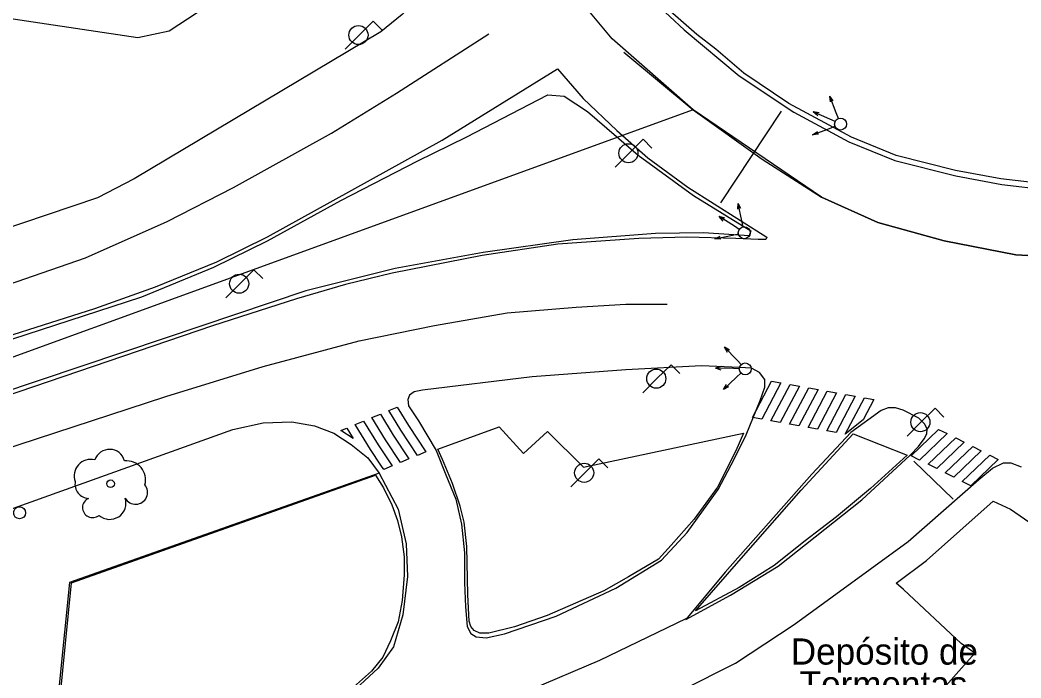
# Model space of a CAD drawing. Extents: x 282771 to 285132, y 4823109 to 4825496.
# Drawn here: x 283570.4 to 283637.2, y 4824155.4 to 4824199.4 of the extents above; entities that cross this region are included whole.
import ezdxf

# ---------------------------------------------------------------- set-up
doc = ezdxf.new("R2010")
doc.units = 0
for name, color, linetype in [('ACERA-BORDILLO', 7, 'Continuous'), ('ACERA-INTERIOR', 7, 'Continuous'), ('ARBOL', 7, 'Continuous'), ('BORDILLO', 7, 'Continuous'), ('CALLE-EJE', 7, 'Continuous'), ('FAROLA', 7, 'Continuous'), ('PASO-PEATONES', 7, 'Continuous'), ('SEMAFORO', 7, 'Continuous'), ('SENAL-VIARIA', 7, 'Continuous'), ('TXT-EDIFICIOS', 7, 'Continuous'), ('ZONA-VERDE', 7, 'Continuous')]:
    doc.layers.add(name, color=color, linetype=linetype)

msp = doc.modelspace()

# ---------------------------------------------------------------- linework, layer by layer
at = {"layer": 'ACERA-BORDILLO'}
for points in [[(283374.187, 4824226.536), (283555.674, 4824199.16), (283557.751, 4824201.29), (283578.283, 4824198.192), (283580.373, 4824198.642), (283597.161, 4824209.67), (283597.959, 4824203.844), (283597.965, 4824203.302), (283597.873, 4824202.732), (283597.6, 4824201.866), (283597.03, 4824200.885), (283595.914, 4824199.722), (283594.489, 4824198.577), (283578.033, 4824188.752), (283575.593, 4824187.492), (283555.424, 4824180.683), (283529.014, 4824171.443), (283491.581, 4824157.904), (283488.412, 4824160.306), (283476.414, 4824155.967), (283475.409, 4824152.055), (283330.856, 4824099.773)], [(283460.943, 4824127.656), (283584.613, 4824172.043), (283586.622, 4824172.486), (283588.537, 4824172.553), (283590.051, 4824172.285), (283591.343, 4824171.795), (283592.501, 4824171.038), (283593.615, 4824170.146), (283594.372, 4824169.121), (283595.633, 4824166.719), (283596.168, 4824164.4), (283596.257, 4824162.214), (283595.945, 4824159.672), (283595.321, 4824157.531), (283594.296, 4824156.104), (283592.201, 4824154.142)], [(283576.849, 4824032.789), (283587.111, 4824128.215), (283582.349, 4824128.714), (283582.706, 4824131.747), (283583.063, 4824134.645), (283583.821, 4824137.232), (283585.024, 4824139.239), (283586.584, 4824141.246), (283588.741, 4824143.381), (283594.933, 4824147.3), (283599.354, 4824149.023), (283607.191, 4824151.697), (283614.562, 4824154.638), (283618.137, 4824156.427), (283622.055, 4824159.012), (283629.639, 4824164.546), (283634.358, 4824168.686), (283635.271, 4824169.448), (283636.007, 4824169.805), (283636.498, 4824169.805), (283637.19, 4824169.537)]]:
    msp.add_lwpolyline(points, dxfattribs=at)
at = {"layer": 'ACERA-INTERIOR'}
msp.add_lwpolyline([(283594.372, 4824169.121), (283573.727, 4824161.813), (283571.324, 4824137.943), (283570.49, 4824130.146)], dxfattribs=at)
at = {"layer": 'ARBOL'}
msp.add_circle((283576.458, 4824168.41), 0.255, dxfattribs=at)
for centre, radius, start, end in [((283576.388, 4824169.67), 1.038, 15.64228, 161.38435), ((283575.128, 4824168.94), 1.097, 75.4318, 200.55608), ((283577.518, 4824168.67), 1.272, 345.03273, 95.79925), ((283575.018, 4824168.37), 0.935, 168.59898, 268.13236), ((283578.128, 4824167.84), 0.797, 208.96247, 38.99103), ((283575.258, 4824166.82), 0.672, 113.73672, 309.4725), ((283576.398, 4824167.12), 1.086, 228.95447, 17.92796)]:
    msp.add_arc(centre, radius, start, end, dxfattribs=at)
at = {"layer": 'BORDILLO'}
for points in [[(283612.799, 4824200.479), (283614.718, 4824198.705), (283618.372, 4824195.633), (283622.026, 4824193.206), (283625.682, 4824191.243), (283628.76, 4824189.993), (283632.819, 4824188.967), (283635.898, 4824188.386), (283638.931, 4824188.029)], [(283566.025, 4824177.124), (283575.402, 4824180.108), (283579.46, 4824181.56), (283583.544, 4824183.226), (283586.929, 4824184.893), (283591.309, 4824187.312), (283598.563, 4824191.344), (283606.256, 4824196.096), (283607.983, 4824194.133), (283610.225, 4824191.998), (283612.297, 4824190.155), (283614.954, 4824188.204), (283620.22, 4824184.859), (283620.158, 4824184.721), (283619.636, 4824184.721), (283618.163, 4824184.783), (283614.892, 4824184.875), (283611.683, 4824184.783), (283606.279, 4824184.399), (283601.239, 4824183.638), (283595.236, 4824182.471), (283592.134, 4824181.703), (283588.852, 4824180.749), (283583.263, 4824178.948), (283567.309, 4824173.528)], [(283598.179, 4824170.637), (283598.813, 4824169.003), (283599.482, 4824167.375), (283599.861, 4824165.724), (283600.061, 4824163.806), (283600.061, 4824161.798), (283600.12, 4824160.192), (283600.227, 4824158.886), (283600.473, 4824158.425), (283600.842, 4824158.195), (283601.502, 4824158.133), (283602.73, 4824158.395), (283606.169, 4824159.577), (283610.146, 4824161.451), (283613.195, 4824163.315), (283614.912, 4824165.167), (283616.986, 4824168.022), (283618.056, 4824170.097), (283618.839, 4824171.679), (283619.775, 4824173.968), (283620.098, 4824174.859), (283620.098, 4824175.366), (283619.745, 4824175.826), (283619.207, 4824176.134), (283618.394, 4824176.172), (283615.855, 4824176.283), (283610.822, 4824176.016), (283604.563, 4824175.548), (283597.249, 4824174.659), (283596.714, 4824174.544), (283596.398, 4824174.316), (283596.275, 4824174.035), (283596.328, 4824173.623), (283596.986, 4824172.605), (283598.179, 4824170.637)], [(283625.821, 4824171.828), (283623.218, 4824169.059), (283617.443, 4824162.501), (283614.811, 4824159.356), (283617.799, 4824160.985), (283620.988, 4824162.903), (283626.563, 4824167.342), (283629.775, 4824170.323), (283630.343, 4824170.903), (283630.722, 4824171.404), (283630.889, 4824171.75), (283630.911, 4824172.073), (283630.733, 4824172.419), (283630.365, 4824172.787), (283629.307, 4824173.322), (283628.795, 4824173.478), (283628.316, 4824173.489), (283627.859, 4824173.299), (283625.821, 4824171.828)]]:
    msp.add_lwpolyline(points, dxfattribs=at)
at = {"layer": 'CALLE-EJE'}
for points in [[(283615.3, 4824193.37), (283609.912, 4824198.103), (283606.452, 4824202.267), (283603.907, 4824206.785), (283602.045, 4824214.536)], [(283615.3, 4824193.37), (283455.085, 4824135.083)], [(283651.788, 4824184.997), (283649.108, 4824184.197), (283645.252, 4824183.68), (283640.456, 4824183.492), (283636.836, 4824183.68), (283632.04, 4824184.621), (283627.62, 4824185.844), (283623.858, 4824187.537), (283615.3, 4824193.37)]]:
    msp.add_lwpolyline(points, dxfattribs=at)
at = {"layer": 'FAROLA'}
for p, q in [((283593.968, 4824199.289), (283593.028, 4824198.359)), ((283594.558, 4824198.699), (283593.968, 4824199.289)), ((283593.028, 4824198.359), (283592.098, 4824197.419)), ((283611.973, 4824191.402), (283611.033, 4824190.472)), ((283612.563, 4824190.812), (283611.973, 4824191.402)), ((283611.033, 4824190.472), (283610.103, 4824189.532)), ((283586.013, 4824182.693), (283585.073, 4824181.763)), ((283586.603, 4824182.103), (283586.013, 4824182.693)), ((283585.073, 4824181.763), (283584.143, 4824180.823)), ((283613.832, 4824176.356), (283612.892, 4824175.426)), ((283614.422, 4824175.766), (283613.832, 4824176.356)), ((283612.892, 4824175.426), (283611.962, 4824174.486)), ((283631.443, 4824173.453), (283630.503, 4824172.523)), ((283632.033, 4824172.863), (283631.443, 4824173.453)), ((283630.503, 4824172.523), (283629.573, 4824171.583)), ((283609.023, 4824170.073), (283608.083, 4824169.143)), ((283609.613, 4824169.483), (283609.023, 4824170.073)), ((283608.083, 4824169.143), (283607.153, 4824168.203))]:
    msp.add_line(p, q, dxfattribs=at)
for centre in [(283592.988, 4824198.359), (283610.993, 4824190.472), (283585.033, 4824181.763), (283612.852, 4824175.426), (283630.463, 4824172.523), (283608.043, 4824169.143)]:
    msp.add_circle(centre, 0.637, dxfattribs=at)
at = {"layer": 'PASO-PEATONES'}
for points in [[(283619.879, 4824172.717), (283619.259, 4824172.827), (283620.539, 4824175.258), (283621.159, 4824175.148)], [(283621.119, 4824172.496), (283620.499, 4824172.606), (283621.777, 4824175.036), (283622.399, 4824174.927)], [(283622.359, 4824172.275), (283621.739, 4824172.385), (283623.017, 4824174.815), (283623.638, 4824174.706)], [(283623.599, 4824172.054), (283622.979, 4824172.164), (283624.257, 4824174.594), (283624.878, 4824174.485)], [(283624.838, 4824171.833), (283624.218, 4824171.943), (283625.496, 4824174.373), (283626.118, 4824174.264)], [(283626.644, 4824172.684), (283625.458, 4824171.722), (283626.736, 4824174.154), (283627.357, 4824174.043)], [(283595.813, 4824171.981), (283595.011, 4824173.295), (283595.571, 4824173.529), (283596.32, 4824172.303), (283597.485, 4824170.543), (283596.922, 4824170.307)], [(283594.801, 4824171.336), (283593.891, 4824172.826), (283594.451, 4824173.06), (283595.307, 4824171.659), (283596.358, 4824170.072), (283595.794, 4824169.836)], [(283593.788, 4824170.692), (283592.771, 4824172.357), (283593.331, 4824172.592), (283594.294, 4824171.014), (283595.231, 4824169.6), (283594.685, 4824169.371), (283594.475, 4824169.655)], [(283592.636, 4824171.427), (283591.822, 4824171.96), (283592.211, 4824172.123)], [(283630.415, 4824169.996), (283629.847, 4824170.282), (283631.683, 4824172.042), (283632.251, 4824171.755)], [(283631.551, 4824169.422), (283630.983, 4824169.709), (283632.819, 4824171.469), (283633.387, 4824171.182)], [(283632.687, 4824168.849), (283632.119, 4824169.136), (283633.955, 4824170.896), (283634.523, 4824170.609)], [(283633.824, 4824168.276), (283633.255, 4824168.563), (283635.091, 4824170.323), (283635.66, 4824170.036)]]:
    msp.add_lwpolyline(points, close=True, dxfattribs=at)
at = {"layer": 'SEMAFORO'}
for p, q in [((283624.853, 4824193.166), (283624.42, 4824194.285)), ((283624.463, 4824193.895), (283624.42, 4824194.285)), ((283624.65, 4824193.967), (283624.42, 4824194.285)), ((283624.417, 4824192.74), (283623.318, 4824193.226)), ((283623.621, 4824192.968), (283623.318, 4824193.226)), ((283623.713, 4824193.175), (283623.318, 4824193.226)), ((283624.997, 4824192.793), (283624.853, 4824193.166)), ((283624.395, 4824192.131), (283624.768, 4824192.276)), ((283624.779, 4824192.58), (283624.417, 4824192.74)), ((283623.276, 4824191.698), (283624.395, 4824192.131)), ((283623.276, 4824191.698), (283623.594, 4824191.929)), ((283623.667, 4824191.742), (283623.276, 4824191.698)), ((283618.284, 4824186.73), (283618.303, 4824187.122)), ((283618.553, 4824185.949), (283618.303, 4824187.122)), ((283618.48, 4824186.772), (283618.303, 4824187.122)), ((283618.056, 4824185.597), (283617.047, 4824186.251)), ((283617.306, 4824185.948), (283617.047, 4824186.251)), ((283617.429, 4824186.138), (283617.047, 4824186.251)), ((283618.388, 4824185.382), (283618.056, 4824185.597)), ((283618.637, 4824185.558), (283618.553, 4824185.949)), ((283616.765, 4824184.749), (283617.938, 4824184.999)), ((283616.765, 4824184.749), (283617.115, 4824184.926)), ((283617.938, 4824184.999), (283618.329, 4824185.083)), ((283617.157, 4824184.73), (283616.765, 4824184.749)), ((283618.234, 4824176.653), (283617.409, 4824177.525)), ((283617.598, 4824177.18), (283617.409, 4824177.525)), ((283617.743, 4824177.317), (283617.409, 4824177.525)), ((283617.175, 4824176.23), (283616.79, 4824176.127)), ((283618.509, 4824176.362), (283618.234, 4824176.653)), ((283617.992, 4824176.094), (283616.79, 4824176.127)), ((283617.169, 4824176.003), (283616.79, 4824176.127)), ((283617.33, 4824174.697), (283618.202, 4824175.522)), ((283618.388, 4824176.083), (283617.992, 4824176.094)), ((283618.202, 4824175.522), (283618.493, 4824175.797)), ((283617.33, 4824174.697), (283617.538, 4824175.031)), ((283617.675, 4824174.886), (283617.33, 4824174.697))]:
    msp.add_line(p, q, dxfattribs=at)
for centre in [(283625.141, 4824192.42), (283618.721, 4824185.167), (283618.784, 4824176.072), (283570.384, 4824166.473)]:
    msp.add_circle(centre, 0.4, dxfattribs=at)
at = {"layer": 'SENAL-VIARIA'}
for points in [[(283566.739, 4824180.704), (283574.78, 4824183.48), (283580.234, 4824185.926), (283584.654, 4824188.184), (283591.19, 4824191.806), (283595.516, 4824194.488), (283601.676, 4824198.439)], [(283610.692, 4824197.228), (283615.3, 4824193.37), (283619.908, 4824190.077), (283623.858, 4824187.537), (283627.62, 4824185.844), (283632.04, 4824184.621), (283636.836, 4824183.68), (283640.456, 4824183.492), (283645.252, 4824183.68), (283649.108, 4824184.197), (283651.788, 4824184.997)], [(283617.148, 4824187.151), (283621.202, 4824193.28)], [(283569.055, 4824170.602), (283580.152, 4824174.225), (283586.641, 4824176.247), (283593.036, 4824177.941), (283598.067, 4824178.976), (283602.91, 4824179.822), (283607.518, 4824180.199), (283610.81, 4824180.387), (283613.584, 4824180.387)], [(283632.64, 4824167.389), (283630.03, 4824169.924)], [(283614.832, 4824159.405), (283609.055, 4824156.609), (283604.46, 4824154.647), (283600.027, 4824152.872), (283596.158, 4824151.663), (283593.578, 4824150.615), (283591.375, 4824149.432), (283589.306, 4824148.088), (283587.398, 4824146.535), (283585.383, 4824144.573), (283583.717, 4824142.53), (283582.454, 4824140.595), (283581.561, 4824138.787), (283580.621, 4824136.314), (283579.949, 4824133.76), (283579.035, 4824128.599)]]:
    msp.add_lwpolyline(points, dxfattribs=at)
at = {"layer": 'ZONA-VERDE'}
for p, q in [((283615.545, 4824198.401), (283613.6, 4824200.107)), ((283616.815, 4824197.408), (283615.545, 4824198.401)), ((283618.68, 4824195.821), (283616.815, 4824197.408)), ((283621.697, 4824193.797), (283618.68, 4824195.821)), ((283600.166, 4824191.549), (283605.623, 4824194.376)), ((283605.623, 4824194.376), (283606.714, 4824194.277)), ((283606.714, 4824194.277), (283608.269, 4824193.252)), ((283625.866, 4824191.538), (283621.697, 4824193.797)), ((283608.269, 4824193.252), (283611.642, 4824190.341)), ((283596.953, 4824189.971), (283600.166, 4824191.549)), ((283628.848, 4824190.327), (283625.866, 4824191.538)), ((283611.642, 4824190.341), (283615.33, 4824187.66)), ((283632.811, 4824189.325), (283628.848, 4824190.327)), ((283591.823, 4824187.321), (283596.953, 4824189.971)), ((283635.825, 4824188.757), (283632.811, 4824189.325)), ((283638.804, 4824188.406), (283635.825, 4824188.757)), ((283615.33, 4824187.66), (283619.164, 4824185.292)), ((283586.919, 4824184.616), (283591.823, 4824187.321)), ((283612.803, 4824185.11), (283607.277, 4824184.686)), ((283616.008, 4824185.149), (283612.803, 4824185.11)), ((283619.051, 4824184.954), (283616.008, 4824185.149)), ((283619.164, 4824185.292), (283619.051, 4824184.954)), ((283583.332, 4824182.867), (283586.919, 4824184.616)), ((283607.277, 4824184.686), (283601.295, 4824183.843)), ((283601.295, 4824183.843), (283595.437, 4824182.768)), ((283578.536, 4824180.883), (283583.332, 4824182.867)), ((283595.437, 4824182.768), (283589.483, 4824181.279)), ((283566.472, 4824176.952), (283578.536, 4824180.883)), ((283589.483, 4824181.279), (283580.091, 4824178.137)), ((283580.091, 4824178.137), (283567.544, 4824173.903)), ((283573.861, 4824161.794), (283594.129, 4824168.991)), ((283594.129, 4824168.991), (283594.658, 4824168.144)), ((283594.658, 4824168.144), (283595.213, 4824167.006)), ((283595.213, 4824167.006), (283595.584, 4824165.948)), ((283630.872, 4824163.286), (283635.329, 4824167.255)), ((283635.329, 4824167.255), (283636.473, 4824166.725)), ((283636.473, 4824166.725), (283639.553, 4824164.581)), ((283595.584, 4824165.948), (283595.848, 4824164.863)), ((283595.848, 4824164.863), (283596.034, 4824163.54)), ((283596.034, 4824163.54), (283596.034, 4824162.323)), ((283628.854, 4824161.777), (283630.872, 4824163.286)), ((283596.034, 4824162.323), (283595.901, 4824160.63)), ((283570.687, 4824130.309), (283573.861, 4824161.794)), ((283633.173, 4824157.747), (283629.344, 4824161.356)), ((283595.901, 4824160.63), (283595.637, 4824159.201)), ((283595.637, 4824159.201), (283595.134, 4824157.931)), ((283595.134, 4824157.931), (283594.605, 4824156.846)), ((283634.089, 4824157.109), (283633.173, 4824157.747)), ((283594.605, 4824156.846), (283593.864, 4824155.894)), ((283630.264, 4824152.81), (283634.089, 4824157.109)), ((283593.864, 4824155.894), (283592.065, 4824154.306))]:
    msp.add_line(p, q, dxfattribs=at)
for points in [[(283598.281, 4824170.72), (283602.377, 4824172.2), (283603.989, 4824170.425), (283605.601, 4824171.904), (283607.992, 4824169.511), (283618.659, 4824171.796), (283618.159, 4824170.619), (283616.931, 4824168.176), (283615.38, 4824166.041), (283613.845, 4824164.305), (283613, 4824163.384), (283611.004, 4824162.201), (283609.362, 4824161.264), (283605.581, 4824159.621), (283603.385, 4824158.852), (283601.681, 4824158.438), (283601.082, 4824158.438), (283600.698, 4824158.622), (283600.483, 4824158.883), (283600.376, 4824159.236), (283600.284, 4824160.988), (283600.207, 4824164.213), (283600.038, 4824165.841), (283599.777, 4824166.917), (283599.255, 4824168.418), (283598.595, 4824170.031)], [(283615.475, 4824159.921), (283618.672, 4824163.604), (283622.515, 4824167.985), (283625.981, 4824171.749), (283629.581, 4824170.324), (283627.136, 4824168.093), (283624.879, 4824166.211), (283622.783, 4824164.598), (283620.714, 4824162.959), (283618.377, 4824161.48)]]:
    msp.add_lwpolyline(points, close=True, dxfattribs=at)
msp.add_lwpolyline([(283629.344, 4824161.356), (283628.854, 4824161.777)], dxfattribs=at)

# ---------------------------------------------------------------- texts
at = {"layer": 'TXT-EDIFICIOS'}
for s, p in [('Depósito de ', (283621.819, 4824156.34)), ('Tormentas', (283622.409, 4824154.152))]:
    msp.add_text(s, height=1.75, rotation=0.00004, dxfattribs=at).set_placement(p)

doc.saveas('drawing.dxf')
